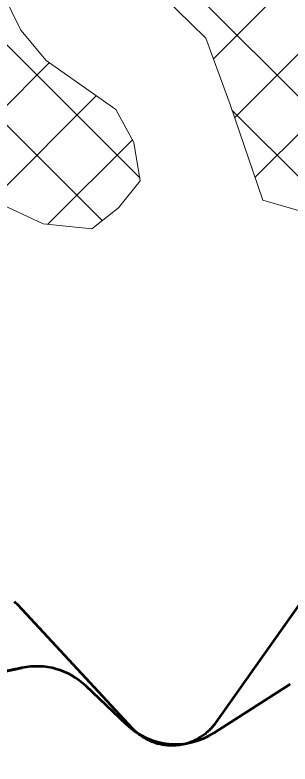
# Model space of a CAD drawing. Extents: x -1643653 to 4543381, y 1624270 to 13878484.
# Drawn here: x 605593 to 606364, y 8964825 to 8966926 of the extents above; entities that cross this region are included whole.
import ezdxf

# ---------------------------------------------------------------- set-up
doc = ezdxf.new("R2010")
doc.units = 0
doc.header["$LTSCALE"] = 200
for name, color, linetype, lineweight in [('1', 7, 'Continuous', 13), ('27', 7, 'Continuous', 53), ('28', 7, 'Continuous', 53), ('29', 7, 'Continuous', 13), ('60', 7, 'Continuous', 53)]:
    doc.layers.add(name, color=color, linetype=linetype, lineweight=lineweight)

msp = doc.modelspace()

# ---------------------------------------------------------------- linework, layer by layer
at = {"layer": '1', "lineweight": 25}
msp.add_spline([(814781, 9009175.5), (814787.2, 9009173.4), (814796.9, 9009173.4), (814799.4, 9009172.4), (814805.1, 9009174.5), (814805.6, 9009176.5), (814811.7, 9009179.5), (814811.7, 9009179.5), (814801.5, 9009181), (814790.7, 9009181.5), (814784.1, 9009183.1), (814777.4, 9009185.1), (814778.4, 9009175.5)], degree=3, dxfattribs=at)
at = {"layer": '27'}
for points in [[(606473.4, 8965391.8), (606154.7, 8964940.6), (606152.7, 8964937.8), (606150.6, 8964935), (606148.4, 8964932.3), (606146.2, 8964929.6), (606143.9, 8964927), (606141.6, 8964924.5), (606139.2, 8964922), (606136.7, 8964919.5), (606134.2, 8964917.2), (606131.6, 8964914.8), (606129, 8964912.6), (606126.3, 8964910.3), (606123.6, 8964908.2), (606120.9, 8964906.1), (606118, 8964904.1), (606115.2, 8964902.2), (606112.3, 8964900.3), (606109.3, 8964898.5)], [(606473.4, 8965391.8), (606154.7, 8964940.6), (606152.7, 8964937.8), (606150.6, 8964935), (606148.4, 8964932.3), (606146.2, 8964929.6), (606143.9, 8964927), (606141.6, 8964924.5), (606139.2, 8964922), (606136.7, 8964919.5), (606134.2, 8964917.2), (606131.6, 8964914.8), (606129, 8964912.6), (606126.3, 8964910.3), (606123.6, 8964908.2), (606120.9, 8964906.1), (606118, 8964904.1), (606115.2, 8964902.2), (606112.3, 8964900.3), (606109.3, 8964898.5)], [(606109.3, 8964898.5), (606106.3, 8964896.7), (606103.3, 8964895), (606100.2, 8964893.4), (606097.1, 8964891.9), (606094, 8964890.4), (606090.8, 8964889), (606087.6, 8964887.7), (606084.4, 8964886.5), (606081.1, 8964885.3), (606077.8, 8964884.2), (606074.5, 8964883.2), (606071.2, 8964882.3), (606067.8, 8964881.4), (606064.5, 8964880.6), (606061.1, 8964879.9), (606057.7, 8964879.3), (606054.2, 8964878.7), (606050.8, 8964878.3), (606047.4, 8964877.9), (606043.9, 8964877.6), (606040.5, 8964877.3), (606037, 8964877.2), (606033.5, 8964877.1), (606030.1, 8964877.1), (606026.6, 8964877.2), (606023.1, 8964877.4), (606019.7, 8964877.6), (606016.2, 8964878), (606012.8, 8964878.4), (606009.4, 8964878.8), (606006, 8964879.4), (606002.5, 8964880.1), (605999.2, 8964880.8), (605995.8, 8964881.6), (605992.4, 8964882.5), (605989.1, 8964883.4), (605985.8, 8964884.5), (605982.5, 8964885.6), (605979.3, 8964886.8), (605976, 8964888), (605972.8, 8964889.3), (605969.7, 8964890.8), (605966.5, 8964892.2), (605963.4, 8964893.8), (605960.4, 8964895.4), (605957.4, 8964897.1), (605954.4, 8964898.9), (605951.4, 8964900.7), (605948.5, 8964902.6), (605945.7, 8964904.6), (605942.9, 8964906.6), (605940.1, 8964908.7), (605937.4, 8964910.8), (605934.8, 8964913.1), (605932.1, 8964915.3), (605929.6, 8964917.7), (605927.1, 8964920.1), (605924.7, 8964922.5), (605922.3, 8964925), (605922.2, 8964925.1), (605601.3, 8965270.9), (605599.4, 8965272.9), (605597.4, 8965274.9), (605595.3, 8965276.8), (605593.2, 8965278.7), (605591, 8965280.5)], [(606109.3, 8964898.5), (606106.3, 8964896.7), (606103.3, 8964895), (606100.2, 8964893.4), (606097.1, 8964891.9), (606094, 8964890.4), (606090.8, 8964889), (606087.6, 8964887.7), (606084.4, 8964886.5), (606081.1, 8964885.3), (606077.8, 8964884.2), (606074.5, 8964883.2), (606071.2, 8964882.3), (606067.8, 8964881.4), (606064.5, 8964880.6), (606061.1, 8964879.9), (606057.7, 8964879.3), (606054.2, 8964878.7), (606050.8, 8964878.3), (606047.4, 8964877.9), (606043.9, 8964877.6), (606040.5, 8964877.3), (606037, 8964877.2), (606033.5, 8964877.1), (606030.1, 8964877.1), (606026.6, 8964877.2), (606023.1, 8964877.4), (606019.7, 8964877.6), (606016.2, 8964878), (606012.8, 8964878.4), (606009.4, 8964878.8), (606006, 8964879.4), (606002.5, 8964880.1), (605999.2, 8964880.8), (605995.8, 8964881.6), (605992.4, 8964882.5), (605989.1, 8964883.4), (605985.8, 8964884.5), (605982.5, 8964885.6), (605979.3, 8964886.8), (605976, 8964888), (605972.8, 8964889.3), (605969.7, 8964890.8), (605966.5, 8964892.2), (605963.4, 8964893.8), (605960.4, 8964895.4), (605957.4, 8964897.1), (605954.4, 8964898.9), (605951.4, 8964900.7), (605948.5, 8964902.6), (605945.7, 8964904.6), (605942.9, 8964906.6), (605940.1, 8964908.7), (605937.4, 8964910.8), (605934.8, 8964913.1), (605932.1, 8964915.3), (605929.6, 8964917.7), (605927.1, 8964920.1), (605924.7, 8964922.5), (605922.3, 8964925), (605922.2, 8964925.1), (605601.3, 8965270.9), (605599.4, 8965272.9), (605597.4, 8965274.9), (605595.3, 8965276.8), (605593.2, 8965278.7), (605591, 8965280.5)]]:
    msp.add_lwpolyline(points, dxfattribs=at)
at = {"layer": '28'}
for p, q in [((605612.2, 8965095.1), (605337, 8965037.2)), ((605337, 8965037.2), (605612.2, 8965095.1)), ((605612.2, 8965095.1), (605337, 8965037.2)), ((605905, 8964936.1), (605791.3, 8965044.3)), ((605791.3, 8965044.3), (605905, 8964936.1)), ((605905, 8964936.1), (605791.3, 8965044.3)), ((606363.6, 8965049.5), (606151.1, 8964912.8)), ((606151.1, 8964912.8), (606363.6, 8965049.5)), ((606363.6, 8965049.5), (606151.1, 8964912.8))]:
    msp.add_line(p, q, dxfattribs=at)
for centre, start, end in [((605653.4, 8964899.4), 46.4119, 101.8955), ((605653.4, 8964899.4), 46.4119, 101.8955), ((605653.4, 8964899.4), 46.4119, 101.8955), ((606042.9, 8965081), 226.4119, 302.7566), ((606042.9, 8965081), 226.4119, 302.7566), ((606042.9, 8965081), 226.4119, 302.7566)]:
    msp.add_arc(centre, 200, start, end, dxfattribs=at)
at = {"layer": '29'}
for p, q in [((605942.3, 8966468.7), (604254.8, 8968156.1)), ((605837.5, 8966348.9), (604303.8, 8967882.6)), ((606813.3, 8966271.2), (605388.1, 8967696.4)), ((606148.7, 8966802.8), (606554.6, 8967208.6)), ((606208.2, 8966637.8), (606611.5, 8967041.1)), ((606265.7, 8966470.7), (606671.9, 8966877)), ((604652.2, 8965755.2), (605688.6, 8966791.7)), ((605511, 8966389.6), (605820.5, 8966699.1)), ((606504.4, 8966355.6), (606200.9, 8966659.1)), ((605684.8, 8966338.9), (605921.7, 8966575.8))]:
    msp.add_line(p, q, dxfattribs=at)
at = {"layer": '29', "lineweight": 53}
for p, q in [((605337, 8965037.2), (605612.2, 8965095.1)), ((605791.3, 8965044.3), (605905, 8964936.1)), ((606151.1, 8964912.8), (606363.6, 8965049.5))]:
    msp.add_line(p, q, dxfattribs=at)
at = {"layer": '29'}
for points in [[(604828.2, 8967648.5), (604766.6, 8967935.9), (604810.8, 8968046.3), (604935.2, 8968082.9), (605149.1, 8967958.4), (605349.6, 8967745.5), (605527.4, 8967518.6), (605742.2, 8967205.5), (605885, 8967098.9), (606127.6, 8966860.6), (606195.6, 8966674.5), (606287.8, 8966406.5), (606461.4, 8966356.2)], [(606461.3, 8966356.2), (606287.8, 8966406.5), (606195.6, 8966674.5), (606127.7, 8966860.6), (605885, 8967098.9)], [(605555.3, 8966992.4), (605608.7, 8966882.9), (605679.7, 8966797.9), (605875.2, 8966660.7), (605925.9, 8966568.2), (605943.6, 8966460.8), (605882.8, 8966384.7), (605808.3, 8966325.9), (605671.8, 8966340.3), (605557.1, 8966393.1), (605474.6, 8966386.9)], [(605557.1, 8966393.1), (605671.8, 8966340.3), (605808.3, 8966325.9), (605882.8, 8966384.7), (605943.6, 8966460.8), (605925.9, 8966568.2), (605875.2, 8966660.7), (605679.7, 8966797.9), (605608.7, 8966882.9), (605555.3, 8966992.4)]]:
    msp.add_lwpolyline(points, dxfattribs=at)
at = {"layer": '29', "lineweight": 53}
for centre, start, end in [((605653.4, 8964899.4), 46.4119, 101.8955), ((606042.9, 8965081), 226.4119, 302.7566)]:
    msp.add_arc(centre, 200, start, end, dxfattribs=at)
at = {"layer": '60'}
for points in [[(606473.4, 8965391.8), (606154.7, 8964940.6), (606152.7, 8964937.8), (606150.6, 8964935), (606148.4, 8964932.3), (606146.2, 8964929.6), (606143.9, 8964927), (606141.6, 8964924.5), (606139.2, 8964922), (606136.7, 8964919.5), (606134.2, 8964917.2), (606131.6, 8964914.8), (606129, 8964912.6), (606126.3, 8964910.3), (606123.6, 8964908.2), (606120.9, 8964906.1), (606118, 8964904.1), (606115.2, 8964902.2), (606112.3, 8964900.3), (606109.3, 8964898.5)], [(606109.3, 8964898.5), (606106.3, 8964896.7), (606103.3, 8964895), (606100.2, 8964893.4), (606097.1, 8964891.9), (606094, 8964890.4), (606090.8, 8964889), (606087.6, 8964887.7), (606084.4, 8964886.5), (606081.1, 8964885.3), (606077.8, 8964884.2), (606074.5, 8964883.2), (606071.2, 8964882.3), (606067.8, 8964881.4), (606064.5, 8964880.6), (606061.1, 8964879.9), (606057.7, 8964879.3), (606054.2, 8964878.7), (606050.8, 8964878.3), (606047.4, 8964877.9), (606043.9, 8964877.6), (606040.5, 8964877.3), (606037, 8964877.2), (606033.5, 8964877.1), (606030.1, 8964877.1), (606026.6, 8964877.2), (606023.1, 8964877.4), (606019.7, 8964877.6), (606016.2, 8964878), (606012.8, 8964878.4), (606009.4, 8964878.8), (606006, 8964879.4), (606002.5, 8964880.1), (605999.2, 8964880.8), (605995.8, 8964881.6), (605992.4, 8964882.5), (605989.1, 8964883.4), (605985.8, 8964884.5), (605982.5, 8964885.6), (605979.3, 8964886.8), (605976, 8964888), (605972.8, 8964889.3), (605969.7, 8964890.8), (605966.5, 8964892.2), (605963.4, 8964893.8), (605960.4, 8964895.4), (605957.4, 8964897.1), (605954.4, 8964898.9), (605951.4, 8964900.7), (605948.5, 8964902.6), (605945.7, 8964904.6), (605942.9, 8964906.6), (605940.1, 8964908.7), (605937.4, 8964910.8), (605934.8, 8964913.1), (605932.1, 8964915.3), (605929.6, 8964917.7), (605927.1, 8964920.1), (605924.7, 8964922.5), (605922.3, 8964925), (605922.2, 8964925.1), (605601.3, 8965270.9), (605599.4, 8965272.9), (605597.4, 8965274.9), (605595.3, 8965276.8), (605593.2, 8965278.7), (605591, 8965280.5)]]:
    msp.add_lwpolyline(points, dxfattribs=at)

doc.saveas('drawing.dxf')
